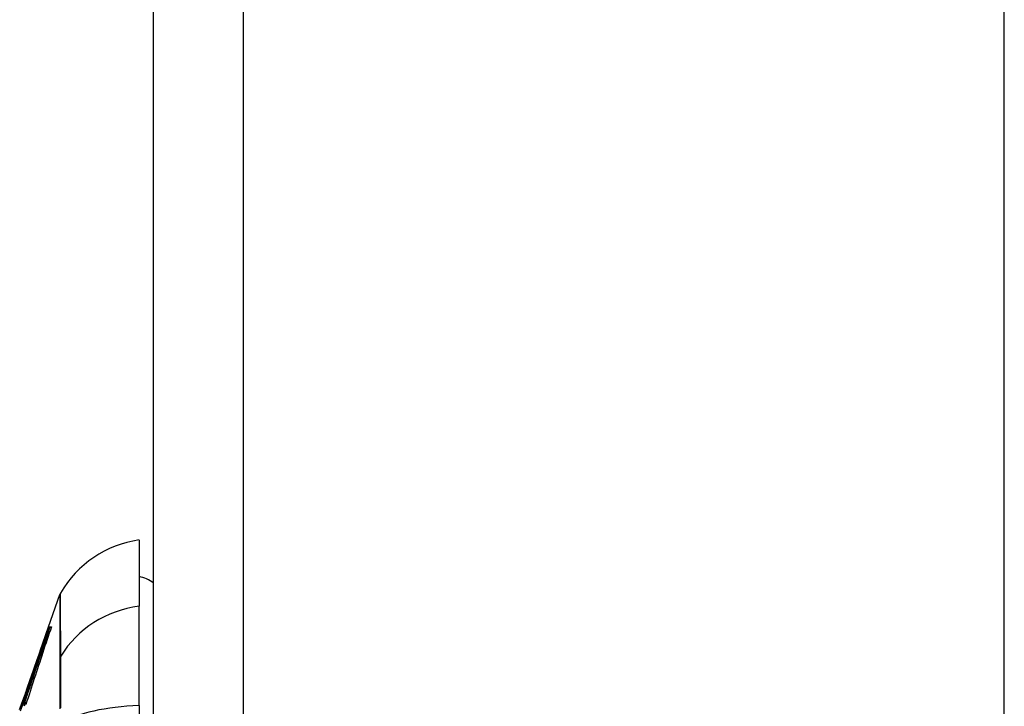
# Model space of a CAD drawing. Header units: inches. Extents: x 15 to 513, y 46 to 241.
# Tile 281 of 397: x 300.244 to 301.325, y 147.546 to 148.3. Entities that reach past the tile are written whole.
import ezdxf

# ---------------------------------------------------------------- set-up
doc = ezdxf.new("R2010")
doc.units = ezdxf.units.IN
doc.header["$MEASUREMENT"] = 0
doc.layers.add('Visible Edges(ANSI)', color=7, linetype='Continuous', lineweight=25)
doc.layers.add('Visible Tangent Edges(ANSI)', color=7, linetype='Continuous', lineweight=25)

msp = doc.modelspace()

# ---------------------------------------------------------------- linework, layer by layer
at = {"layer": 'Visible Edges(ANSI)'}
for p, q in [((300.3912, 131.2588), (300.3912, 162.9788)), ((301.3252, 131.3758), (301.3252, 162.9788)), ((300.3755, 147.729), (300.3755, 147.6563)), ((300.2762, 147.6337), (300.2886, 147.6692)), ((300.3755, 147.5475), (300.3755, 147.6563)), ((300.2669, 147.6073), (300.2762, 147.6337)), ((300.2755, 147.6315), (300.2761, 147.6315)), ((300.2762, 147.6337), (300.2768, 147.6337)), ((300.2763, 147.6337), (300.2768, 147.6337)), ((300.2763, 147.6337), (300.2763, 147.6337)), ((300.2763, 147.6337), (300.2763, 147.6337)), ((300.2769, 147.6337), (300.2778, 147.6337)), ((300.278, 147.6337), (300.2792, 147.6337)), ((300.2669, 147.6073), (300.2642, 147.5995)), ((300.2595, 147.5862), (300.2641, 147.5991)), ((300.2642, 147.5995), (300.2641, 147.5991)), ((300.2558, 147.5757), (300.2595, 147.5862)), ((300.2518, 147.564), (300.2558, 147.5757)), ((300.2516, 147.5636), (300.2482, 147.5538)), ((300.2461, 147.5477), (300.2482, 147.5538)), ((300.247, 147.5502), (300.247, 147.5502)), ((300.2512, 147.5502), (300.2518, 147.5502)), ((300.2444, 147.543), (300.246, 147.5476)), ((300.2472, 147.5469), (300.2451, 147.5412)), ((300.2461, 147.5477), (300.246, 147.5476)), ((300.2474, 147.5489), (300.2467, 147.5489)), ((300.2479, 147.5488), (300.2472, 147.5469)), ((300.2474, 147.5489), (300.2476, 147.5489)), ((300.2492, 147.5488), (300.2479, 147.5488)), ((300.2493, 147.5468), (300.25, 147.5488)), ((300.25, 147.5488), (300.2494, 147.5488)), ((300.25, 147.5488), (300.2502, 147.5488)), ((300.3755, 147.5475), (300.3755, 146.6901))]:
    msp.add_line(p, q, dxfattribs=at)
at = {"layer": 'Visible Edges(ANSI)', "flags": 128}
for points in [[(300.2768, 147.6337), (300.2755, 147.63), (300.2742, 147.6262), (300.2729, 147.6225), (300.2716, 147.6187), (300.2703, 147.6149), (300.269, 147.611), (300.2677, 147.6072), (300.2663, 147.6033), (300.265, 147.5994), (300.2636, 147.5955), (300.2623, 147.5916), (300.261, 147.5877), (300.2596, 147.5838), (300.2583, 147.5799), (300.2569, 147.576), (300.2556, 147.5721), (300.2542, 147.5682), (300.2529, 147.5643), (300.2516, 147.5604), (300.2502, 147.5566), (300.2489, 147.5527), (300.2476, 147.5489), (300.2463, 147.545)], [(300.2464, 147.5451), (300.2477, 147.5489), (300.2491, 147.5527), (300.2504, 147.5566), (300.2517, 147.5605), (300.253, 147.5644), (300.2544, 147.5683), (300.2557, 147.5722), (300.257, 147.5761), (300.2584, 147.58), (300.2597, 147.5839), (300.2611, 147.5878), (300.2624, 147.5917), (300.2638, 147.5956), (300.2651, 147.5994), (300.2664, 147.6033), (300.2678, 147.6072), (300.2691, 147.611), (300.2704, 147.6149), (300.2717, 147.6187), (300.273, 147.6225), (300.2743, 147.6262), (300.2756, 147.63), (300.2769, 147.6337)], [(300.2467, 147.5489), (300.2479, 147.5523), (300.2491, 147.5557), (300.2503, 147.5592), (300.2515, 147.5626), (300.2527, 147.5661), (300.2539, 147.5695), (300.2551, 147.573), (300.2564, 147.5765), (300.2576, 147.58), (300.2588, 147.5834), (300.26, 147.5869), (300.2612, 147.5904), (300.2624, 147.5939), (300.2636, 147.5973), (300.2648, 147.6008), (300.266, 147.6043), (300.2672, 147.6077), (300.2684, 147.6111), (300.2696, 147.6146), (300.2708, 147.618), (300.272, 147.6214), (300.2732, 147.6248), (300.2744, 147.6281), (300.2755, 147.6315)], [(300.2778, 147.6337), (300.2766, 147.6303), (300.2755, 147.6268), (300.2743, 147.6233), (300.2731, 147.6198), (300.2719, 147.6163), (300.2707, 147.6128), (300.2695, 147.6092), (300.2683, 147.6057), (300.2671, 147.6021), (300.2659, 147.5986), (300.2647, 147.595), (300.2635, 147.5914), (300.2623, 147.5879), (300.2611, 147.5843), (300.2599, 147.5807), (300.2587, 147.5771), (300.2575, 147.5736), (300.2563, 147.57), (300.2551, 147.5664), (300.2539, 147.5629), (300.2527, 147.5593), (300.2515, 147.5558), (300.2503, 147.5523), (300.2492, 147.5488)], [(300.2494, 147.5488), (300.2505, 147.5523), (300.2517, 147.5558), (300.2529, 147.5593), (300.2541, 147.5629), (300.2553, 147.5664), (300.2565, 147.57), (300.2576, 147.5736), (300.2588, 147.5771), (300.26, 147.5807), (300.2612, 147.5843), (300.2624, 147.5879), (300.2636, 147.5914), (300.2649, 147.595), (300.2661, 147.5986), (300.2673, 147.6021), (300.2685, 147.6057), (300.2697, 147.6092), (300.2709, 147.6128), (300.272, 147.6163), (300.2732, 147.6198), (300.2744, 147.6233), (300.2756, 147.6268), (300.2768, 147.6303), (300.278, 147.6337)], [(300.2792, 147.6337), (300.2781, 147.6302), (300.2769, 147.6267), (300.2757, 147.6232), (300.2746, 147.6197), (300.2734, 147.6162), (300.2722, 147.6127), (300.2711, 147.6091), (300.2699, 147.6056), (300.2687, 147.602), (300.2675, 147.5985), (300.2664, 147.5949), (300.2652, 147.5913), (300.264, 147.5877), (300.2628, 147.5842), (300.2617, 147.5806), (300.2605, 147.577), (300.2593, 147.5734), (300.2582, 147.5699), (300.257, 147.5663), (300.2559, 147.5627), (300.2547, 147.5592), (300.2536, 147.5556), (300.2524, 147.5521), (300.2513, 147.5485)], [(300.2755, 147.6315), (300.2749, 147.6297), (300.2743, 147.6279), (300.2736, 147.626), (300.273, 147.6242), (300.2723, 147.6224), (300.2716, 147.6205), (300.271, 147.6186), (300.2703, 147.6168), (300.2696, 147.6149), (300.269, 147.613), (300.2683, 147.6111), (300.2676, 147.6092), (300.267, 147.6073), (300.2663, 147.6054), (300.2656, 147.6035), (300.2649, 147.6015), (300.2643, 147.5996), (300.2636, 147.5977), (300.2629, 147.5958), (300.2622, 147.5939), (300.2616, 147.592), (300.2609, 147.59), (300.2602, 147.5881), (300.2595, 147.5862)], [(300.2696, 147.6147), (300.2699, 147.6155), (300.2701, 147.6163), (300.2704, 147.6171), (300.2707, 147.6179), (300.271, 147.6187), (300.2712, 147.6195), (300.2715, 147.6203), (300.2718, 147.6211), (300.2721, 147.6219), (300.2723, 147.6227), (300.2726, 147.6234), (300.2729, 147.6242), (300.2732, 147.625), (300.2734, 147.6258), (300.2737, 147.6266), (300.274, 147.6274), (300.2742, 147.6282), (300.2745, 147.629), (300.2748, 147.6298), (300.2751, 147.6306), (300.2753, 147.6313), (300.2756, 147.6321), (300.2759, 147.6329), (300.2762, 147.6337)], [(300.2762, 147.6337), (300.2762, 147.6337), (300.2762, 147.6337), (300.2762, 147.6337), (300.2762, 147.6337), (300.2762, 147.6337), (300.2762, 147.6337), (300.2762, 147.6337), (300.2762, 147.6337), (300.2762, 147.6337), (300.2762, 147.6337), (300.2762, 147.6337), (300.2762, 147.6337), (300.2762, 147.6337), (300.2762, 147.6337), (300.2762, 147.6337), (300.2762, 147.6337), (300.2762, 147.6337), (300.2763, 147.6337), (300.2763, 147.6337), (300.2763, 147.6337), (300.2763, 147.6337), (300.2763, 147.6337), (300.2763, 147.6337), (300.2763, 147.6337)], [(300.2558, 147.5757), (300.2555, 147.5746), (300.2551, 147.5735), (300.2547, 147.5725), (300.2544, 147.5714), (300.254, 147.5703), (300.2536, 147.5693), (300.2532, 147.5682), (300.2529, 147.5671), (300.2525, 147.5661), (300.2521, 147.565), (300.2518, 147.5639), (300.2514, 147.5629), (300.251, 147.5618), (300.2506, 147.5607), (300.2503, 147.5596), (300.2499, 147.5586), (300.2495, 147.5575), (300.2492, 147.5564), (300.2488, 147.5553), (300.2484, 147.5543), (300.248, 147.5532), (300.2477, 147.5521), (300.2473, 147.5511), (300.2469, 147.55)], [(300.2518, 147.564), (300.2518, 147.564), (300.2518, 147.564), (300.2517, 147.564), (300.2517, 147.5639), (300.2517, 147.5639), (300.2517, 147.5639), (300.2517, 147.5639), (300.2517, 147.5639), (300.2517, 147.5638), (300.2517, 147.5638), (300.2517, 147.5638), (300.2517, 147.5638), (300.2517, 147.5638), (300.2517, 147.5638), (300.2517, 147.5637), (300.2517, 147.5637), (300.2517, 147.5637), (300.2517, 147.5637), (300.2517, 147.5637), (300.2516, 147.5637), (300.2516, 147.5636), (300.2516, 147.5636), (300.2516, 147.5636), (300.2516, 147.5636)], [(300.2469, 147.55), (300.247, 147.5501), (300.247, 147.5501), (300.247, 147.5502), (300.247, 147.5502), (300.247, 147.5502), (300.247, 147.5502), (300.247, 147.5502), (300.247, 147.5502), (300.2469, 147.5501), (300.2469, 147.5501), (300.2469, 147.55), (300.2469, 147.5499), (300.2468, 147.5498), (300.2468, 147.5497), (300.2467, 147.5496), (300.2467, 147.5494), (300.2466, 147.5493), (300.2466, 147.5491), (300.2465, 147.5489), (300.2464, 147.5487), (300.2463, 147.5485), (300.2462, 147.5482), (300.2462, 147.548), (300.2461, 147.5477)], [(300.2513, 147.5485), (300.2513, 147.5488), (300.2513, 147.549), (300.2514, 147.5492), (300.2514, 147.5494), (300.2514, 147.5496), (300.2514, 147.5497), (300.2514, 147.5499), (300.2514, 147.55), (300.2514, 147.5501), (300.2513, 147.5501), (300.2513, 147.5502), (300.2513, 147.5502), (300.2512, 147.5502), (300.2511, 147.5502), (300.2511, 147.5501), (300.251, 147.55), (300.2508, 147.5499), (300.2507, 147.5497), (300.2506, 147.5494), (300.2504, 147.5491), (300.2502, 147.5488), (300.25, 147.5484), (300.2498, 147.5479), (300.2496, 147.5474)], [(300.2466, 147.5463), (300.2467, 147.5467), (300.2468, 147.547), (300.2469, 147.5473), (300.247, 147.5476), (300.2471, 147.5479), (300.2472, 147.5483), (300.2473, 147.5486), (300.2474, 147.5489)], [(300.2496, 147.5474), (300.2496, 147.5474), (300.2496, 147.5474), (300.2496, 147.5473), (300.2496, 147.5473), (300.2495, 147.5473), (300.2495, 147.5473), (300.2495, 147.5472), (300.2495, 147.5472), (300.2495, 147.5472), (300.2495, 147.5472), (300.2495, 147.5471), (300.2495, 147.5471), (300.2495, 147.5471), (300.2494, 147.5471), (300.2494, 147.547), (300.2494, 147.547), (300.2494, 147.547), (300.2494, 147.547), (300.2494, 147.5469), (300.2494, 147.5469), (300.2494, 147.5469), (300.2494, 147.5469), (300.2493, 147.5468), (300.2493, 147.5468)]]:
    msp.add_lwpolyline(points, dxfattribs=at)
at = {"layer": 'Visible Edges(ANSI)'}
for centre, radius, start, end in [((300.3918, 147.6121), 0.1181, 97.9413, 150.1831), ((300.3676, 147.6503), 0.0394, 53.1301, 78.463), ((300.2979, 147.6659), 0.00984, 150.1831, 160.71)]:
    msp.add_arc(centre, radius, start, end, dxfattribs=at)
at = {"layer": 'Visible Tangent Edges(ANSI)'}
for p, q in [((300.4902, 131.2588), (300.4902, 162.9788)), ((300.2885, 147.5995), (300.2885, 147.5994))]:
    msp.add_line(p, q, dxfattribs=at)
at = {"layer": 'Visible Tangent Edges(ANSI)', "flags": 128}
for points in [[(300.2886, 147.6692), (300.2886, 147.669), (300.2886, 147.6687), (300.2886, 147.6681), (300.2886, 147.6672), (300.2886, 147.6661), (300.2886, 147.6648), (300.2886, 147.6632), (300.2886, 147.6614), (300.2886, 147.6593), (300.2886, 147.657), (300.2886, 147.6544), (300.2886, 147.6516), (300.2886, 147.6486), (300.2885, 147.6453), (300.2885, 147.6418), (300.2885, 147.638), (300.2885, 147.634), (300.2885, 147.6298), (300.2885, 147.6253), (300.2885, 147.6206), (300.2885, 147.6157), (300.2885, 147.6105), (300.2885, 147.6052), (300.2885, 147.5995)], [(300.2895, 147.6016), (300.2895, 147.6072), (300.2895, 147.6126), (300.2895, 147.6177), (300.2895, 147.6226), (300.2895, 147.6273), (300.2894, 147.6317), (300.2894, 147.6359), (300.2894, 147.6399), (300.2894, 147.6436), (300.2894, 147.6471), (300.2894, 147.6504), (300.2894, 147.6534), (300.2894, 147.6562), (300.2894, 147.6587), (300.2894, 147.661), (300.2893, 147.6631), (300.2893, 147.6649), (300.2893, 147.6665), (300.2893, 147.6678), (300.2893, 147.6689), (300.2893, 147.6697), (300.2893, 147.6703), (300.2893, 147.6707), (300.2893, 147.6708)], [(300.2885, 147.5994), (300.2885, 147.5978), (300.2885, 147.5961), (300.2885, 147.5943), (300.2885, 147.5923), (300.2885, 147.5902), (300.2885, 147.5879), (300.2885, 147.5855), (300.2885, 147.583), (300.2885, 147.5803), (300.2885, 147.5775), (300.2885, 147.5746), (300.2885, 147.5716), (300.2885, 147.5684), (300.2885, 147.5652), (300.2885, 147.5618), (300.2885, 147.5584), (300.2885, 147.5548), (300.2885, 147.5512), (300.2885, 147.5474), (300.2885, 147.5436)], [(300.2896, 147.5448), (300.2896, 147.5487), (300.2896, 147.5525), (300.2896, 147.5563), (300.2896, 147.5599), (300.2896, 147.5635), (300.2896, 147.5669), (300.2896, 147.5702), (300.2896, 147.5735), (300.2896, 147.5766), (300.2896, 147.5795), (300.2896, 147.5824), (300.2896, 147.5851), (300.2896, 147.5877), (300.2896, 147.5901), (300.2896, 147.5924), (300.2896, 147.5946), (300.2896, 147.5966), (300.2895, 147.5984), (300.2895, 147.6001), (300.2895, 147.6016)]]:
    msp.add_lwpolyline(points, dxfattribs=at)
at = {"layer": 'Visible Tangent Edges(ANSI)'}
for centre, major_axis, ratio, start_param, end_param in [((300.3918, 147.5459), (-0.1181, 0), 0.943995, 4.850991, 5.75935), ((300.298, 147.597), (-0.00984, -0.00008), 0.945463, 5.751833, 6.01554), ((300.3918, 147.5089), (-0.1181, 0), 0.32996, 4.850991, 5.75935)]:
    msp.add_ellipse(centre, major_axis=major_axis, ratio=ratio, start_param=start_param, end_param=end_param, dxfattribs=at)

doc.saveas('drawing.dxf')
